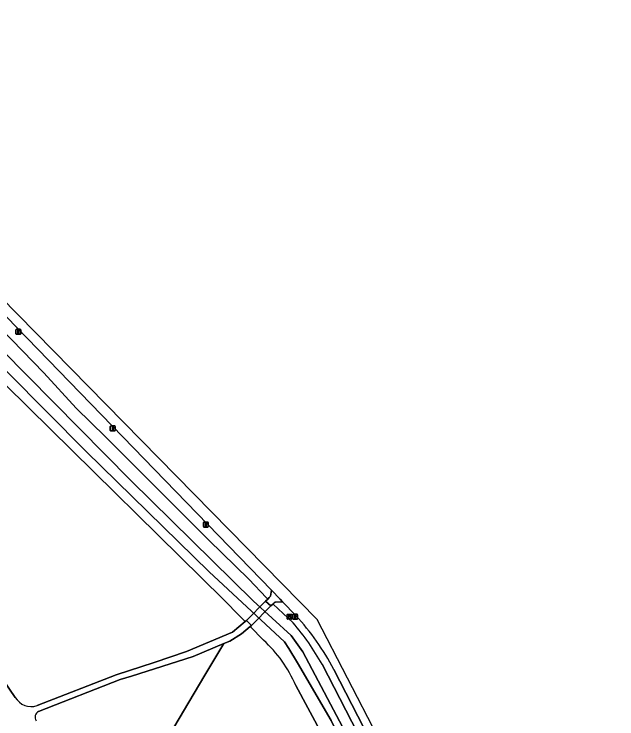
# Model space of a CAD drawing. Extents: x 159626 to 160723, y 388173 to 389416.
# Drawn here: x 160499.5 to 160622.7, y 389225.5 to 389369.6 of the extents above; entities that cross this region are included whole.
import ezdxf

# ---------------------------------------------------------------- set-up
doc = ezdxf.new("R2010")
doc.units = 0
for name, color, linetype in [('IMGEO_Dek', 7, 'Continuous'), ('IMGEO_Fietspad_gesloten', 7, 'Continuous'), ('IMGEO_Gemengd_bos', 7, 'Continuous'), ('IMGEO_Groenvoorziening', 7, 'Continuous'), ('IMGEO_Lichtmast', 7, 'Continuous'), ('IMGEO_Loofbos', 7, 'Continuous'), ('IMGEO_Oever', 7, 'Continuous'), ('IMGEO_Rijbaan_lokaal_halfverhard', 7, 'Continuous'), ('IMGEO_Rioolput', 7, 'Continuous'), ('IMGEO_Voetpad_halfverhard', 7, 'Continuous'), ('IMGEO_Voetpad_open', 7, 'Continuous'), ('IMGEO_Waterloop', 7, 'Continuous')]:
    doc.layers.add(name, color=color, linetype=linetype)

msp = doc.modelspace()

# ---------------------------------------------------------------- linework, layer by layer
at = {"layer": 'IMGEO_Dek'}
msp.add_lwpolyline([(160546.98, 389245.68), (160548.04, 389244.66), (160551.98, 389248.63), (160550.9, 389249.57)], close=True, dxfattribs=at)
at = {"layer": 'IMGEO_Fietspad_gesloten'}
for points in [[(160622.7, 389137.8), (160621.46, 389140.34), (160611.02, 389149.89), (160561.44, 389245.87), (160482.33, 389326.48), (160481.41, 389325.61), (160481, 389325.22), (160500, 389305.6), (160552.1, 389251.83), (160553.88, 389250), (160554.37, 389249.49), (160557.11, 389246.66)], [(160564.88, 389235.65), (160609.15, 389149.53)]]:
    msp.add_lwpolyline(points, dxfattribs=at)
msp.add_arc((160517.38, 389210.37), 53.81, 28.0283, 42.4195, dxfattribs=at)
at = {"layer": 'IMGEO_Gemengd_bos'}
msp.add_lwpolyline([(160485.94, 389316.54), (160505.58, 389296.25), (160512.23, 389289.08), (160518.17, 389283.17), (160531.96, 389269.41), (160539.29, 389262.06), (160547.47, 389254.08), (160551.11, 389250.27), (160551.34, 389250.04), (160551.64, 389250.35), (160551.91, 389250.64), (160552.1, 389251.83), (160500, 389305.6), (160481, 389325.22)], dxfattribs=at)
at = {"layer": 'IMGEO_Groenvoorziening'}
for points in [[(160557.11, 389246.66), (160554.37, 389249.49), (160552.86, 389249.43), (160552.7, 389249.28), (160552.41, 389249.02), (160552.48, 389248.96), (160556.57, 389245.17)], [(160562.47, 389236.69), (160613.34, 389137.81), (160613.88, 389134.86), (160613.96, 389132.26), (160613.18, 389130.95), (160607.43, 389124.98), (160599.91, 389121.76), (160598.34, 389119.88), (160604.78, 389116.51), (160604.09, 389115.15), (160597.37, 389118.72), (160596.68, 389117.9), (160603.9, 389113.08), (160582.29, 389071.78), (160583.63, 389070.94), (160583.9, 389071.42), (160583.13, 389071.79), (160585.98, 389077.96), (160586.96, 389077.48), (160591.93, 389087.21), (160591.37, 389087.5), (160604.71, 389113.66), (160610.39, 389124.37)], [(160609.15, 389149.53), (160564.88, 389235.65)]]:
    msp.add_lwpolyline(points, dxfattribs=at)
for centre, radius, start, end in [((160517.38, 389210.37), 53.81, 28.0283, 42.4195), ((160515.86, 389210.56), 53.43, 29.2858, 40.3727)]:
    msp.add_arc(centre, radius, start, end, dxfattribs=at)
at = {"layer": 'IMGEO_Lichtmast'}
for p, q in [((160499.9, 389304.27), (160499.9, 389305.07)), ((160499.9, 389305.07), (160499.9, 389304.27)), ((160500, 389305.17), (160500.79, 389305.17)), ((160500.79, 389305.17), (160500, 389305.17)), ((160500.89, 389305.07), (160500.89, 389304.27)), ((160500.89, 389304.27), (160500.89, 389305.07)), ((160500.79, 389304.17), (160500, 389304.17)), ((160500, 389304.17), (160500.79, 389304.17)), ((160519.19, 389284.52), (160519.19, 389285.32)), ((160519.19, 389285.32), (160519.19, 389284.52)), ((160519.29, 389285.42), (160520.08, 389285.42)), ((160520.08, 389285.42), (160519.29, 389285.42)), ((160520.18, 389285.32), (160520.18, 389284.52)), ((160520.18, 389284.52), (160520.18, 389285.32)), ((160520.08, 389284.42), (160519.29, 389284.42)), ((160519.29, 389284.42), (160520.08, 389284.42)), ((160538.21, 389264.85), (160538.21, 389265.65)), ((160538.21, 389265.65), (160538.21, 389264.85)), ((160538.31, 389265.75), (160539.1, 389265.75)), ((160539.1, 389265.75), (160538.31, 389265.75)), ((160539.1, 389264.75), (160538.31, 389264.75)), ((160538.31, 389264.75), (160539.1, 389264.75)), ((160539.2, 389265.65), (160539.2, 389264.85)), ((160539.2, 389264.85), (160539.2, 389265.65)), ((160556.46, 389246.02), (160556.46, 389246.82)), ((160556.46, 389246.82), (160556.46, 389246.02)), ((160556.56, 389246.92), (160557.35, 389246.92)), ((160557.35, 389246.92), (160556.56, 389246.92)), ((160557.35, 389245.92), (160556.56, 389245.92)), ((160556.56, 389245.92), (160557.35, 389245.92)), ((160557.45, 389246.82), (160557.45, 389246.02)), ((160557.45, 389246.02), (160557.45, 389246.82))]:
    msp.add_line(p, q, dxfattribs=at)
for points in [[(160500.32, 389305.05), (160500.47, 389305.05), (160500.47, 389304.3), (160500.32, 389304.3), (160500.32, 389305.05)], [(160519.61, 389285.3), (160519.76, 389285.3), (160519.76, 389284.55), (160519.61, 389284.55), (160519.61, 389285.3)], [(160538.63, 389265.62), (160538.78, 389265.62), (160538.78, 389264.87), (160538.63, 389264.87), (160538.63, 389265.62)], [(160556.88, 389246.8), (160557.03, 389246.8), (160557.03, 389246.05), (160556.88, 389246.05), (160556.88, 389246.8)]]:
    msp.add_lwpolyline(points, dxfattribs=at)
for centre, start, end in [((160500, 389305.07), 90, 180), ((160500, 389305.07), 90, 180), ((160500.79, 389305.07), 0, 90), ((160500.79, 389305.07), 360, 90), ((160500, 389304.27), 180, 270), ((160500, 389304.27), 180, 270), ((160500.79, 389304.27), 270, 0), ((160500.79, 389304.27), 270, 0), ((160519.29, 389285.32), 90, 180), ((160519.29, 389285.32), 90, 180), ((160519.29, 389284.52), 180, 270), ((160519.29, 389284.52), 180, 270), ((160520.08, 389285.32), 0, 90), ((160520.08, 389285.32), 360, 90), ((160520.08, 389284.52), 270, 0), ((160520.08, 389284.52), 270, 0), ((160538.31, 389265.65), 90, 180), ((160538.31, 389265.65), 90, 180), ((160538.31, 389264.85), 180, 270), ((160538.31, 389264.85), 180, 270), ((160539.1, 389265.65), 0, 90), ((160539.1, 389265.65), 360, 90), ((160539.1, 389264.85), 270, 0), ((160539.1, 389264.85), 270, 0), ((160556.56, 389246.82), 90, 180), ((160556.56, 389246.82), 90, 180), ((160556.56, 389246.02), 180, 270), ((160556.56, 389246.02), 180, 270), ((160557.35, 389246.82), 0, 90), ((160557.35, 389246.82), 360, 90), ((160557.35, 389246.02), 270, 0), ((160557.35, 389246.02), 270, 0)]:
    msp.add_arc(centre, 0.1, start, end, dxfattribs=at)
at = {"layer": 'IMGEO_Loofbos'}
for points in [[(160504.21, 389228.26), (160520.38, 389234.54), (160528.13, 389237.08), (160534.72, 389239.29), (160544.15, 389243.28), (160546.72, 389245.45), (160545.76, 389246.43), (160542.24, 389250), (160502.52, 389289.15), (160497.66, 389293.93), (160475.18, 389318.09)], [(160550.48, 389241.63), (160547.75, 389244.41), (160546.01, 389242.92), (160543.61, 389241.45), (160542.4, 389240.94), (160538.47, 389234.49), (160521.46, 389205.73), (160525.6, 389202.99), (160526.74, 389201.92), (160528.11, 389200.62), (160529.94, 389198.29), (160532.39, 389194.39), (160533.9, 389191.6), (160536.6, 389187.88), (160541.21, 389183.58)], [(160538.47, 389234.49), (160542.4, 389240.94), (160536.15, 389238.32), (160523.54, 389234.24), (160521.21, 389233.57), (160504.54, 389227.05)], [(160494.75, 389237.14), (160499.76, 389229.94)], [(160519.3, 389207.03), (160521.46, 389205.73), (160538.47, 389234.49)], [(160577.34, 389143.29), (160576.96, 389138.12), (160577.08, 389137), (160599.91, 389121.76), (160607.43, 389124.98), (160613.18, 389130.95), (160613.96, 389132.26), (160613.88, 389134.86), (160613.34, 389137.81), (160609.44, 389134.85), (160557.1, 389232.36)]]:
    msp.add_lwpolyline(points, dxfattribs=at)
for centre, radius, start, end in [((160532.34, 389221.68), 26.96, 23.3185, 47.7182), ((160503.03, 389231.84), 3.78, 210.1633, 288.2681), ((160505.1, 389225.89), 1.29, 115.6627, 214.7258)]:
    msp.add_arc(centre, radius, start, end, dxfattribs=at)
at = {"layer": 'IMGEO_Oever'}
for points in [[(160426.58, 389367.66), (160425.13, 389365.46), (160425.89, 389365.98), (160426.23, 389365.95), (160435.01, 389357.14), (160475.18, 389318.09), (160497.66, 389293.93), (160502.52, 389289.15), (160542.24, 389250), (160545.76, 389246.43), (160546.72, 389245.45), (160546.98, 389245.68), (160548.04, 389244.66), (160547.75, 389244.41), (160550.48, 389241.63)], [(160609.82, 389137.65), (160602.4, 389152.51), (160594.88, 389166.65), (160586.47, 389182.08), (160575.69, 389202.29), (160564.3, 389225.23), (160557.46, 389236.97), (160555.64, 389239.96), (160554.75, 389241.28), (160539.38, 389255.6), (160514.28, 389280.21), (160490.22, 389304.42), (160466.6, 389328.29), (160451.32, 389343.48), (160441.8, 389352.13), (160426.58, 389367.66)], [(160556.57, 389245.17), (160552.48, 389248.96), (160552.41, 389249.02), (160551.98, 389248.63), (160550.9, 389249.57), (160551.34, 389250.04), (160551.11, 389250.27), (160547.47, 389254.08), (160539.29, 389262.06), (160531.96, 389269.41), (160518.17, 389283.17), (160512.23, 389289.08), (160505.58, 389296.25), (160485.94, 389316.54)], [(160491.73, 389306.3), (160523.39, 389274.27), (160548.4, 389249.69), (160556.11, 389242.6), (160558.51, 389239.22), (160571.07, 389215.56)], [(160557.1, 389232.36), (160609.44, 389134.85), (160613.34, 389137.81), (160562.47, 389236.69)]]:
    msp.add_lwpolyline(points, dxfattribs=at)
for centre, radius, start, end in [((160515.86, 389210.56), 53.43, 29.2858, 40.3727), ((160532.34, 389221.68), 26.96, 23.3185, 47.7182)]:
    msp.add_arc(centre, radius, start, end, dxfattribs=at)
at = {"layer": 'IMGEO_Rijbaan_lokaal_halfverhard'}
for points in [[(160504.54, 389227.05), (160521.21, 389233.57), (160523.54, 389234.24), (160536.15, 389238.32), (160542.4, 389240.94), (160543.61, 389241.45), (160546.01, 389242.92), (160547.75, 389244.41), (160548.04, 389244.66), (160546.98, 389245.68), (160546.72, 389245.45), (160544.15, 389243.28), (160534.72, 389239.29), (160528.13, 389237.08), (160520.38, 389234.54), (160504.21, 389228.26)], [(160499.76, 389229.94), (160494.75, 389237.14)]]:
    msp.add_lwpolyline(points, dxfattribs=at)
for centre, radius, start, end in [((160503.03, 389231.84), 3.78, 210.1633, 288.2681), ((160505.1, 389225.89), 1.29, 115.6627, 214.7258)]:
    msp.add_arc(centre, radius, start, end, dxfattribs=at)
at = {"layer": 'IMGEO_Rioolput'}
for p, q in [((160555.29, 389245.99), (160555.29, 389246.85)), ((160555.37, 389246.92), (160556.22, 389246.92)), ((160556.22, 389245.92), (160555.37, 389245.92)), ((160555.55, 389246.41), (160555.55, 389246.43)), ((160555.99, 389246.38), (160555.59, 389246.38)), ((160555.6, 389246.46), (160555.99, 389246.46)), ((160555.78, 389246.7), (160555.81, 389246.7)), ((160555.8, 389246.14), (160555.78, 389246.14)), ((160556.04, 389246.43), (160556.04, 389246.41)), ((160556.29, 389246.85), (160556.29, 389245.99))]:
    msp.add_line(p, q, dxfattribs=at)
for points in [[(160555.29, 389245.99), (160555.29, 389246.85)], [(160555.37, 389246.92), (160556.22, 389246.92)], [(160556.22, 389245.92), (160555.37, 389245.92)], [(160556.29, 389246.85), (160556.29, 389245.99)]]:
    msp.add_lwpolyline(points, dxfattribs=at)
for centre, radius, start, end in [((160555.37, 389246.84), 0.0765, 91.552, 178.448), ((160555.37, 389246.84), 0.0765, 91.552, 178.448), ((160555.37, 389245.99), 0.0765, 181.552, 268.448), ((160555.37, 389245.99), 0.0765, 181.552, 268.448), ((160555.59, 389246.42), 0.0403, 85.8775, 175.7526), ((160555.59, 389246.41), 0.0366, 178.938, 274.7102), ((160556, 389246.42), 0.0386, 1.7309, 96.639), ((160555.99, 389246.42), 0.043, 264.8664, 352.4533), ((160556.22, 389246.84), 0.0765, 1.552, 88.448), ((160556.22, 389246.84), 0.0765, 1.552, 88.448), ((160556.22, 389245.99), 0.0765, 271.552, 358.448), ((160556.22, 389245.99), 0.0765, 271.552, 358.448)]:
    msp.add_arc(centre, radius, start, end, dxfattribs=at)
for centre, major_axis, ratio, start_param, end_param in [((160555.78, 389246.42), (-0.387, 0.002), 0.722429, 4.712389, 7.853982), ((160555.8, 389246.42), (-0.39, 0.002), 0.717154, 1.570796, 4.712389)]:
    msp.add_ellipse(centre, major_axis=major_axis, ratio=ratio, start_param=start_param, end_param=end_param, dxfattribs=at)
at = {"layer": 'IMGEO_Voetpad_halfverhard'}
msp.add_lwpolyline([(160552.1, 389251.83), (160551.91, 389250.64), (160551.64, 389250.35), (160551.34, 389250.04), (160550.9, 389249.57), (160551.98, 389248.63), (160552.41, 389249.02), (160552.7, 389249.28), (160552.86, 389249.43), (160554.37, 389249.49), (160553.88, 389250)], close=True, dxfattribs=at)
at = {"layer": 'IMGEO_Voetpad_open'}
msp.add_lwpolyline([(160546.98, 389245.68), (160548.04, 389244.66), (160551.98, 389248.63), (160550.9, 389249.57)], close=True, dxfattribs=at)
at = {"layer": 'IMGEO_Waterloop'}
for points in [[(160427.86, 389369.61), (160426.58, 389367.66), (160441.8, 389352.13), (160451.32, 389343.48), (160466.6, 389328.29), (160490.22, 389304.42), (160514.28, 389280.21), (160539.38, 389255.6), (160554.75, 389241.28), (160555.64, 389239.96), (160557.46, 389236.97), (160564.3, 389225.23), (160575.69, 389202.29), (160586.47, 389182.08), (160594.88, 389166.65), (160602.4, 389152.51), (160609.82, 389137.65)], [(160611.11, 389138.3), (160605.82, 389148.48), (160585.86, 389186.86), (160571.07, 389215.56), (160558.51, 389239.22), (160556.11, 389242.6), (160548.4, 389249.69), (160523.39, 389274.27), (160491.73, 389306.3), (160466.41, 389331.19), (160439.74, 389358.05), (160432.44, 389365.46), (160429.04, 389368), (160427.86, 389369.61)]]:
    msp.add_lwpolyline(points, dxfattribs=at)

doc.saveas('drawing.dxf')
